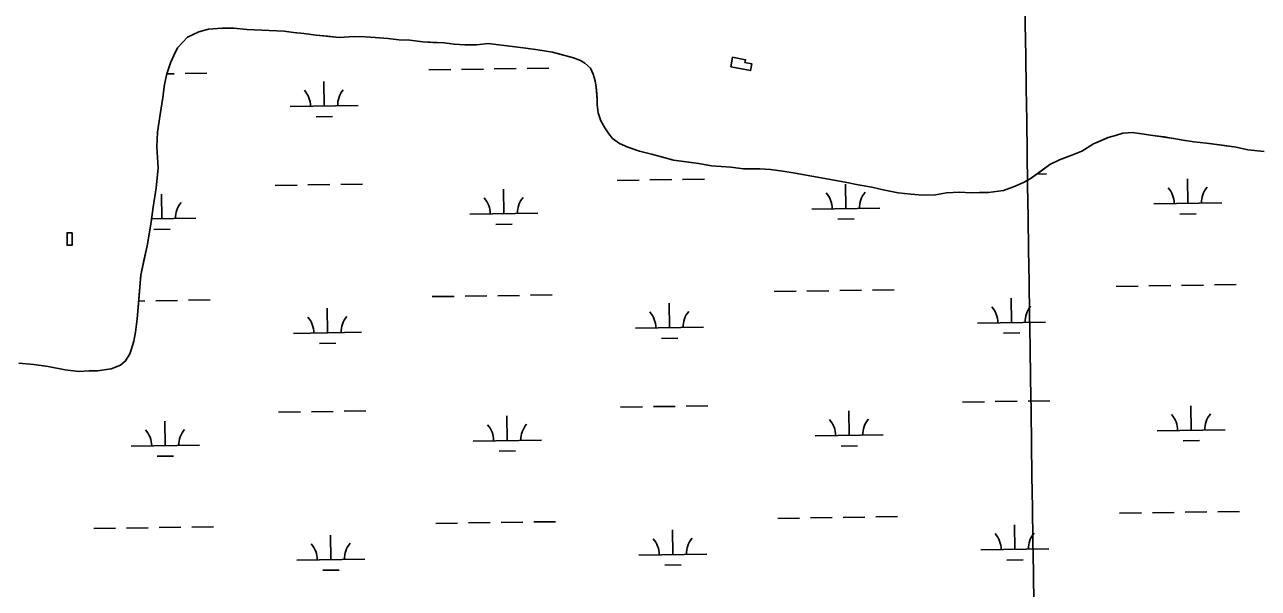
# Model space of a CAD drawing. Extents: x 3807117 to 3845308, y 337856 to 363736.
# Drawn here: x 3820306 to 3822117, y 356103 to 356929 of the extents above; entities that cross this region are included whole.
import ezdxf

# ---------------------------------------------------------------- set-up
doc = ezdxf.new("R2010")
doc.units = 0
for name, color, linetype in [('V-CHAN-DOCK', 7, 'Continuous'), ('V-GRID-MAJR', 7, 'Continuous'), ('V-TOPO-SHOR', 7, 'Continuous'), ('V-WETL-SWMP', 7, 'Continuous')]:
    doc.layers.add(name, color=color, linetype=linetype)

msp = doc.modelspace()

# ---------------------------------------------------------------- linework, layer by layer
at = {"layer": 'V-CHAN-DOCK'}
for points in [[(3821342.5750190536, 356867.6024057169), (3821371.6889159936, 356861.9216453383), (3821373.6096315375, 356871.76531249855), (3821363.3989123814, 356873.75764794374), (3821364.180220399, 356877.76185153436), (3821345.277042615, 356881.45027646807)], [(3820375.8046831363, 356624.14812406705), (3820375.8046831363, 356605.87822098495), (3820368.655590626, 356605.87822098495), (3820368.655590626, 356624.14812406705)]]:
    msp.add_lwpolyline(points, close=True, dxfattribs=at)
at = {"layer": 'V-GRID-MAJR'}
msp.add_spline([(3821974.84, 343440.355), (3821884.974, 349497.401), (3821795.061, 355557.53), (3821705.148, 361617.659), (3821705.102, 361620.743)], degree=3, dxfattribs=at)
at = {"layer": 'V-TOPO-SHOR'}
for points in [[(3820297.869, 356432.786), (3820319.625, 356430.726), (3820340.6, 356427.889), (3820365.84, 356423.08900000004), (3820385.65, 356420.65), (3820401.203, 356421.342), (3820413.253, 356421.668), (3820433.094, 356424.67), (3820446.728, 356430.038), (3820454.535, 356436.215), (3820460.81, 356446.287), (3820462.786, 356452.494), (3820466.352, 356464.913), (3820469.145, 356478.504), (3820471.582, 356497.927), (3820473.255, 356519.685), (3820476.596, 356562.036), (3820481.376, 356583.38800000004), (3820486.1580000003, 356605.13), (3820491.38, 356636.587), (3820495.0130000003, 356661.443), (3820499.441, 356689.79600000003), (3820502.321, 356718.933), (3820500.1580000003, 356750.04), (3820501.44, 356771.802), (3820505.077, 356797.435), (3820509.102, 356822.678), (3820511.535, 356841.32300000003), (3820515.119, 356857.24), (3820520.257, 356873.151), (3820525.3710000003, 356884.00800000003), (3820530.485, 356895.251), (3820545.339, 356910.72000000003), (3820562.098, 356918.791), (3820576.11, 356922.602), (3820595.943, 356924.05), (3820613.435, 356923.954), (3820632.471, 356922.297)], [(3820632.471, 356922.297), (3820687.032, 356919.663), (3820701.054, 356917.63800000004), (3820715.862, 356916.389), (3820734.171, 356913.95), (3820750.534, 356912.303), (3820767.6780000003, 356910.65), (3820789.903, 356911.699), (3820805.883, 356911.224), (3820820.693, 356910.363), (3820839.786, 356909.092), (3820855.369, 356907.058), (3820871.739, 356906.579), (3820890.437, 356904.14), (3820905.2460000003, 356903.279), (3820922.005, 356902.409), (3820936.419, 356900.771), (3820952.397, 356899.904), (3820969.1580000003, 356899.814), (3820986.3200000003, 356901.672), (3821026.058, 356896.777), (3821041.639, 356894.743), (3821059.168, 356892.31), (3821080.981, 356889.075), (3821096.9390000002, 356884.7), (3821111.7320000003, 356880.721), (3821122.236, 356876.766), (3821128.452, 356872.83400000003), (3821136.599, 356865.38300000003), (3821140.84, 356856.784), (3821143.515, 356847.025), (3821145.024, 356837.659), (3821145.753, 356828.3), (3821146.4820000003, 356818.941), (3821146.441, 356811.533), (3821147.938, 356799.831), (3821151.772, 356788.116), (3821157.566, 356777.95), (3821163.366, 356769.34), (3821169.174, 356762.293), (3821179.271, 356754.832), (3821191.327, 356749.7), (3821208.446, 356743.759), (3821226.3540000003, 356739.374), (3821240.758, 356735.39900000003), (3821258.663, 356730.623), (3821280.4790000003, 356727.776), (3821295.671, 356725.744), (3821314.363, 356722.136), (3821342.812, 356720.422), (3821361.119, 356717.985), (3821385.287, 356717.854), (3821400.877, 356716.989), (3821418.795, 356714.552), (3821437.1, 356711.335), (3821510.316, 356698.076), (3821529.397, 356694.463), (3821549.647, 356690.844), (3821566.392, 356687.246), (3821588.199, 356682.841), (3821606.897, 356680.791), (3821624.041, 356679.13800000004), (3821642.758, 356679.816), (3821659.146, 356682.84500000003), (3821678.252, 356683.523), (3821695.399, 356682.65), (3821707.485, 356682.974), (3821720.739, 356682.902), (3821742.585, 356685.903), (3821757.427, 356691.281), (3821771.886, 356697.828), (3821782.0500000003, 356703.233), (3821796.923, 356714.067), (3821810.622, 356724.129), (3821825.083, 356731.065), (3821843.052, 356737.985), (3821857.507, 356743.755), (3821874.718, 356754.576), (3821886.441, 356759.582), (3821896.597, 356763.815), (3821907.14, 356766.876), (3821918.072, 356769.936), (3821932.111, 356771.03), (3821945.747, 356769.396), (3821961.715, 356766.971), (3821978.466, 356764.542), (3821992.488, 356762.516), (3822006.507, 356759.711), (3822022.088, 356757.679), (3822040.789, 356755.629), (3822063.771, 356752.385), (3822084.028, 356749.54600000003), (3822101.549, 356745.553), (3822125.3140000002, 356743.087)]]:
    msp.add_lwpolyline(points, dxfattribs=at)
at = {"layer": 'V-WETL-SWMP'}
for p, q in [((3820576.111227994, 356922.6026530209), (3820562.097229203, 356918.7916564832)), ((3820595.9422268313, 356924.0506496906), (3820576.111227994, 356922.6026530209)), ((3820613.4342259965, 356923.95564729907), (3820595.9422268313, 356924.0506496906)), ((3820632.4712253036, 356922.29764531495), (3820613.4342259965, 356923.9556472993)), ((3820687.032223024, 356919.6636387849), (3820632.4712253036, 356922.2976453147)), ((3820545.3392311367, 356910.7196620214), (3820530.484234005, 356895.2516702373)), ((3820562.097229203, 356918.7916564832), (3820545.3392311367, 356910.7196620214)), ((3820701.055222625, 356917.63863764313), (3820687.032223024, 356919.66363878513)), ((3820715.862222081, 356916.38863608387), (3820701.055222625, 356917.63863764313)), ((3820734.1702215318, 356913.9506345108), (3820715.862222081, 356916.38863608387)), ((3820767.6782203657, 356910.65063117), (3820734.1702215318, 356913.950634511)), ((3820789.903219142, 356911.699627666), (3820767.6782203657, 356910.6506311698)), ((3820805.8842184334, 356911.22362563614), (3820789.903219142, 356911.69962766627)), ((3820820.6922178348, 356910.3636239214), (3820805.8842184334, 356911.22362563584)), ((3820839.787217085, 356909.0916217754), (3820820.6922178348, 356910.3636239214)), ((3820855.369216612, 356907.05762042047), (3820839.787217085, 356909.0916217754)), ((3820871.7392158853, 356906.5796183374), (3820855.369216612, 356907.0576204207)), ((3820890.437215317, 356904.1396167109), (3820871.7392158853, 356906.5796183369)), ((3820922.0042140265, 356902.40961301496), (3820890.437215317, 356904.1396167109)), ((3820530.484234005, 356895.2516702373), (3820525.3702358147, 356884.00767542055)), ((3820936.4192135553, 356900.77161166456), (3820922.0042140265, 356902.40961301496)), ((3820952.397212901, 356899.9056097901), (3820936.4192135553, 356900.77161166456)), ((3820969.159212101, 356899.8146074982), (3820952.397212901, 356899.9056097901)), ((3820986.321211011, 356901.6716043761), (3820969.159212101, 356899.8146074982)), ((3821026.0572097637, 356896.77860080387), (3820986.321211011, 356901.67160437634)), ((3821041.6392092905, 356894.7445994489), (3821026.0572097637, 356896.77860080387)), ((3821059.1682087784, 356892.31059798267), (3821041.6392092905, 356894.7445994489)), ((3821080.98120817, 356889.07459624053), (3821059.1682087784, 356892.31059798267)), ((3821111.732207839, 356880.72159529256), (3821080.98120817, 356889.07459624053)), ((3820520.2582375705, 356873.1516804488), (3820515.1192400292, 356857.2416874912)), ((3820525.3702358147, 356884.00767542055), (3820520.2582375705, 356873.1516804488)), ((3821122.236207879, 356876.7665954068), (3821111.732207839, 356880.7215952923)), ((3821128.4522081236, 356872.8345961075), (3821122.236207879, 356876.7665954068)), ((3821136.598208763, 356865.3835979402), (3821128.4522081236, 356872.8345961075)), ((3820515.1192400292, 356857.2416874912), (3820511.5352424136, 356841.32469432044)), ((3820515.1180349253, 356857.23633547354), (3820525.696470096, 356857.3948237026)), ((3820541.694674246, 356857.63451199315), (3820573.6910825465, 356858.11388857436)), ((3820899.562502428, 356862.9961592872), (3820931.5589107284, 356863.47553586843)), ((3820947.5571148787, 356863.7152241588), (3820979.553523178, 356864.1946007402)), ((3820995.5517273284, 356864.4342890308), (3821027.5481356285, 356864.913665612)), ((3821043.5463397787, 356865.15335390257), (3821075.5427480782, 356865.6327304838)), ((3821140.839209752, 356856.7846007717), (3821136.5982087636, 356865.3835979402)), ((3821143.5152109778, 356847.02460428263), (3821140.839209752, 356856.7846007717)), ((3820511.5352424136, 356841.32469432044), (3820509.101245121, 356822.67970207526)), ((3820745.7480025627, 356809.9439950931), (3820745.208698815, 356845.9399482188)), ((3821145.024212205, 356837.66060779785), (3821143.5152109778, 356847.02460428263)), ((3821146.482214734, 356818.9416150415), (3821145.0242122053, 356837.66060779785)), ((3820509.101245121, 356822.67970207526), (3820505.0782488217, 356797.43571267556)), ((3821146.442215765, 356811.53461799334), (3821146.482214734, 356818.9416150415)), ((3820505.0782488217, 356797.43571267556), (3820501.4412525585, 356771.8017233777)), ((3820695.753614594, 356809.1949691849), (3820795.7423905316, 356810.6930210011)), ((3821147.9382173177, 356799.83162244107), (3821146.442215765, 356811.53461799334)), ((3821151.773218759, 356788.11662656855), (3821147.9382173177, 356799.83162244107)), ((3820733.9805160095, 356794.3349635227), (3820757.9778222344, 356794.6944959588)), ((3821157.56521989, 356777.9496298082), (3821151.773218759, 356788.11662656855)), ((3821163.3662208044, 356769.3416324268), (3821157.56521989, 356777.9496298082)), ((3820501.4412525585, 356771.8017233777), (3820500.157255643, 356750.0407322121)), ((3821169.1752215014, 356762.2936344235), (3821163.3662208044, 356769.3416324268)), ((3821179.270222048, 356754.83263598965), (3821169.1752215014, 356762.2936344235)), ((3821896.598186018, 356763.8155327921), (3821874.718188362, 356754.5775395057)), ((3821907.1401850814, 356766.8765301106), (3821896.598186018, 356763.8155327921)), ((3821918.072184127, 356769.936527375), (3821907.1401850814, 356766.8765301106)), ((3821932.1111832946, 356771.0295249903), (3821918.072184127, 356769.936527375)), ((3821945.7461828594, 356769.3965237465), (3821932.1111832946, 356771.0295249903)), ((3821961.7161824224, 356766.9715224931), (3821945.7461828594, 356769.3965237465)), ((3821992.488181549, 356762.5165199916), (3821961.7161824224, 356766.97152249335)), ((3822006.5071812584, 356759.71151916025), (3821992.488181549, 356762.5165199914)), ((3822022.089180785, 356757.6785178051), (3822006.5071812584, 356759.71151916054)), ((3820500.157255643, 356750.0407322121), (3820502.321259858, 356718.9327442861)), ((3821191.327222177, 356749.69963635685), (3821179.270222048, 356754.8326359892)), ((3821208.447222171, 356743.75963634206), (3821191.327222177, 356749.69963635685)), ((3821226.3552219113, 356739.37463559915), (3821208.447222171, 356743.75963634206)), ((3821857.5071906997, 356743.755546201), (3821843.052192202, 356737.98655050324)), ((3821874.718188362, 356754.5775395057), (3821857.5071906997, 356743.755546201)), ((3822040.7891801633, 356755.6285160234), (3822022.089180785, 356757.6785178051)), ((3822084.0271789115, 356749.5465124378), (3822040.7891801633, 356755.62851602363)), ((3822101.5481786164, 356745.55351159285), (3822084.0271789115, 356749.5465124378)), ((3822125.314177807, 356743.0865092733), (3822101.5481786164, 356745.5535115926)), ((3821240.757221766, 356735.3986351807), (3821226.3552219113, 356739.37463559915)), ((3821258.6642215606, 356730.62363459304), (3821240.757221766, 356735.3986351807)), ((3821295.6712204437, 356725.7456313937), (3821258.6642215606, 356730.62363459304)), ((3821314.3632200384, 356722.135630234), (3821295.6712204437, 356725.74563139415)), ((3821810.622195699, 356724.1285605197), (3821782.051199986, 356703.23257279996)), ((3821825.0831940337, 356731.0665557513), (3821810.622195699, 356724.1285605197)), ((3821843.052192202, 356737.98655050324), (3821825.0831940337, 356731.0665557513)), ((3820502.321259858, 356718.9327442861), (3820499.4422640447, 356689.7957562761)), ((3821342.811218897, 356720.42262696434), (3821314.3632200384, 356722.135630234)), ((3821361.1192183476, 356717.9846253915), (3821342.811218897, 356720.42262696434)), ((3821385.2882171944, 356717.853622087), (3821361.1192183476, 356717.9846253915)), ((3821400.8762165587, 356716.9896202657), (3821385.2882171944, 356717.85362208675)), ((3821418.795216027, 356714.5536187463), (3821400.8762165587, 356716.98962026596)), ((3821437.099215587, 356711.3356174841), (3821418.795216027, 356714.55361874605)), ((3821510.3152138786, 356698.0756125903), (3821437.099215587, 356711.3356174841)), ((3821791.5329161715, 356710.16722173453), (3821805.7664536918, 356710.380471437)), ((3820499.4422640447, 356689.7957562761), (3820495.013268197, 356661.44376816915)), ((3820674.077489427, 356693.4252812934), (3820706.0738977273, 356693.9046578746)), ((3820722.0721018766, 356694.1443461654), (3820754.0685101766, 356694.6237227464)), ((3820770.066714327, 356694.86341103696), (3820802.0631226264, 356695.34278761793)), ((3821009.579458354, 356652.0166372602), (3821009.040154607, 356688.01259038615)), ((3821175.9291549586, 356700.9441232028), (3821207.925563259, 356701.423499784)), ((3821223.9237674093, 356701.66318807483), (3821255.920175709, 356702.1425646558)), ((3821271.918379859, 356702.3822529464), (3821303.914788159, 356702.86162952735)), ((3821529.397213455, 356694.4636113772), (3821510.3152138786, 356698.0756125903)), ((3821511.4311238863, 356659.53547916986), (3821510.891820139, 356695.5314322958)), ((3821549.6482129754, 356690.84561000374), (3821529.397213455, 356694.4636113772)), ((3821566.3912126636, 356687.24660911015), (3821549.6482129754, 356690.84561000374)), ((3821588.198212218, 356682.8406078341), (3821566.3912126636, 356687.24660911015)), ((3821757.42820284, 356691.2805809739), (3821742.5852043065, 356685.90358517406)), ((3821771.887201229, 356697.8295763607), (3821757.42820284, 356691.2805809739)), ((3821782.051199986, 356703.23257279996), (3821771.887201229, 356697.8295763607)), ((3822013.282789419, 356667.0543210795), (3822012.7434856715, 356703.05027420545)), ((3820507.727792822, 356644.4977953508), (3820507.188489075, 356680.4937484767)), ((3821606.8982115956, 356680.7906060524), (3821588.198212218, 356682.8406078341)), ((3821624.042210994, 356679.1386043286), (3821606.8982115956, 356680.7906060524)), ((3821642.7572099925, 356679.81660145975), (3821624.042210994, 356679.1386043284)), ((3821659.1462087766, 356682.8465979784), (3821642.7572099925, 356679.81660145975)), ((3821678.251207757, 356683.5225950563), (3821659.1462087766, 356682.8465979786)), ((3821695.3992070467, 356682.6505930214), (3821678.251207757, 356683.5225950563)), ((3821707.4852064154, 356682.974591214), (3821695.3992070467, 356682.6505930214)), ((3821720.739205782, 356682.9035894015), (3821707.4852064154, 356682.974591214)), ((3821742.5852043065, 356685.90358517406), (3821720.739205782, 356682.9035894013)), ((3820495.013268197, 356661.44376816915), (3820491.380271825, 356636.5867785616)), ((3820959.585070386, 356651.2676113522), (3821059.573846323, 356652.765663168)), ((3821461.4367359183, 356658.78645326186), (3821561.425511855, 356660.2845050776)), ((3821963.28840145, 356666.3052951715), (3822063.2771773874, 356667.80334698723)), ((3822001.5153028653, 356651.4452895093), (3822025.5126090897, 356651.80482194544)), ((3820491.3802718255, 356636.5867785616), (3820486.1572764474, 356605.12979180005)), ((3820492.50317591, 356644.26969709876), (3820557.7221807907, 356645.24682125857)), ((3820997.811971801, 356636.40760569), (3821021.8092780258, 356636.76713812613)), ((3821499.663637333, 356643.92644759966), (3821523.660943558, 356644.2859800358)), ((3820495.960306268, 356628.8887637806), (3820519.957612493, 356629.2482962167)), ((3820486.1572764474, 356605.12979180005), (3820476.595282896, 356562.0358102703)), ((3820476.595282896, 356562.0358102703), (3820471.583292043, 356497.92683646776)), ((3821908.24952444, 356545.39624015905), (3821940.24593274, 356545.87561674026)), ((3821956.2441368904, 356546.1153050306), (3821988.2405451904, 356546.59468161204)), ((3822004.23874934, 356546.8343699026), (3822036.2351576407, 356547.3137464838)), ((3822052.233361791, 356547.5534347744), (3822084.22977009, 356548.0328113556)), ((3820473.614029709, 356523.90224457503), (3820482.6855485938, 356524.0381558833)), ((3820498.6837527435, 356524.2778441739), (3820530.680161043, 356524.7572207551)), ((3820546.6783651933, 356524.99690904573), (3820578.6747734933, 356525.4762856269)), ((3820904.5461933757, 356530.35855633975), (3820936.5426016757, 356530.83793292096)), ((3820952.540805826, 356531.0776212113), (3820984.5372141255, 356531.55699779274)), ((3821000.5354182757, 356531.7966860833), (3821032.5318265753, 356532.2760626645)), ((3821048.5300307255, 356532.5157509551), (3821080.526439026, 356532.9951275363)), ((3821406.397858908, 356537.8773982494), (3821438.3942672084, 356538.3567748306)), ((3821454.392471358, 356538.59646312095), (3821486.3888796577, 356539.0758397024)), ((3821502.387083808, 356539.31552799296), (3821534.383492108, 356539.79490457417)), ((3821550.381696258, 356540.03459286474), (3821582.378104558, 356540.51396944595)), ((3821754.435024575, 356492.3440759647), (3821753.895720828, 356528.3400290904)), ((3820750.73169351, 356477.30639214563), (3820750.192389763, 356513.30234527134)), ((3821252.583359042, 356484.82523405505), (3821252.044055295, 356520.82118718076)), ((3820471.583292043, 356497.92683646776), (3820469.146294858, 356478.50484453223)), ((3821704.4406366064, 356491.59505005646), (3821804.429412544, 356493.0931018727)), ((3820469.146294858, 356478.50484453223), (3820466.352296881, 356464.9148503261)), ((3820700.737305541, 356476.5573662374), (3820800.7260814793, 356478.05541805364)), ((3821202.5889710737, 356484.0762081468), (3821302.577747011, 356485.57425996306)), ((3821240.815872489, 356469.2162024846), (3821264.813178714, 356469.57573492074)), ((3821742.667538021, 356476.73504439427), (3821766.664844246, 356477.0945768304)), ((3820462.786298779, 356452.4958557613), (3820460.809299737, 356446.286858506)), ((3820466.352296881, 356464.9148503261), (3820462.786298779, 356452.4958557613)), ((3820738.9642069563, 356461.6973605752), (3820762.961513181, 356462.0568930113)), ((3820319.6253087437, 356430.7258843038), (3820297.8693095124, 356432.7868865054)), ((3820454.53530144, 356436.2148633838), (3820446.728302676, 356430.037866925)), ((3820460.809299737, 356446.286858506), (3820454.53530144, 356436.2148633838)), ((3820340.6003081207, 356427.8908825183), (3820319.6253087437, 356430.72588430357)), ((3820365.8403075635, 356423.0898809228), (3820340.6003081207, 356427.8908825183)), ((3820385.6503069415, 356420.6508791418), (3820365.8403075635, 356423.08988092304)), ((3820401.2023060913, 356421.34387670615), (3820385.6503069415, 356420.6508791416)), ((3820413.254305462, 356421.6678749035), (3820401.2023060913, 356421.34387670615)), ((3820433.094304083, 356424.66987095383), (3820413.254305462, 356421.6678749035)), ((3820446.728302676, 356430.037866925), (3820433.094304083, 356424.66987095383)), ((3820679.061180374, 356360.7876783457), (3820711.057588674, 356361.2670549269)), ((3820727.055792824, 356361.5067432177), (3820759.0522011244, 356361.9861197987)), ((3820775.050405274, 356362.22580808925), (3820807.0468135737, 356362.7051846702)), ((3821180.9128459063, 356368.3065202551), (3821212.909254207, 356368.7858968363)), ((3821228.9074583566, 356369.0255851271), (3821260.9038666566, 356369.5049617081)), ((3821276.9020708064, 356369.74464999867), (3821308.898479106, 356370.22402657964)), ((3821516.4148148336, 356326.89787622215), (3821515.8755110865, 356362.8938293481)), ((3821682.7645114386, 356375.82536216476), (3821714.760919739, 356376.3047387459)), ((3821730.7591238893, 356376.5444270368), (3821762.7555321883, 356377.02380361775)), ((3821778.7537363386, 356377.2634919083), (3821810.7501446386, 356377.7428684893)), ((3822018.266480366, 356334.4167181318), (3822017.7271766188, 356370.41267125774)), ((3820512.711483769, 356311.8601924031), (3820512.1721800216, 356347.856145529)), ((3821014.563149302, 356319.3790343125), (3821014.0238455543, 356355.37498743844)), ((3821466.4204268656, 356326.14885031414), (3821566.409202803, 356327.64690212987)), ((3821968.272092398, 356333.6676922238), (3822068.2608683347, 356335.1657440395)), ((3820462.7170958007, 356311.1111664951), (3820562.7058717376, 356312.60921831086)), ((3820964.568761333, 356318.6300084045), (3821064.5575372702, 356320.1280602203)), ((3821504.6473282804, 356311.28884465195), (3821528.6446345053, 356311.6483770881)), ((3822006.4989938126, 356318.8076865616), (3822030.4963000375, 356319.1672189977)), ((3820500.9439972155, 356296.2511608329), (3820524.9413034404, 356296.610693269)), ((3821002.795662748, 356303.7700027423), (3821026.7929689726, 356304.1295351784)), ((3820909.529884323, 356197.72095339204), (3820941.5262926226, 356198.20032997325)), ((3820957.524496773, 356198.4400182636), (3820989.5209050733, 356198.919394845)), ((3821005.519109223, 356199.1590831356), (3821037.515517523, 356199.6384597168)), ((3821053.5137216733, 356199.8781480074), (3821085.510129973, 356200.3575245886)), ((3821411.381549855, 356205.2397953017), (3821443.3779581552, 356205.7191718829)), ((3821459.3761623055, 356205.95886017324), (3821491.3725706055, 356206.4382367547)), ((3821507.3707747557, 356206.67792504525), (3821539.367183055, 356207.15730162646)), ((3821555.365387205, 356207.39698991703), (3821587.3617955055, 356207.87636649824)), ((3821913.2332153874, 356212.75863721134), (3821945.229623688, 356213.23801379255)), ((3821961.227827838, 356213.4777020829), (3821993.2242361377, 356213.95707866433)), ((3822009.2224402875, 356214.1967669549), (3822041.2188485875, 356214.6761435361)), ((3822057.2170527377, 356214.9158318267), (3822089.2134610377, 356215.3952084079)), ((3820407.678218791, 356190.2021114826), (3820439.6746270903, 356190.6814880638)), ((3820455.6728312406, 356190.92117635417), (3820487.6692395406, 356191.4005529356)), ((3820503.6674436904, 356191.6402412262), (3820535.663851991, 356192.1196178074)), ((3820551.662056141, 356192.359306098), (3820583.6584644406, 356192.83868267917)), ((3820755.7153844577, 356144.6687891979), (3820755.1760807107, 356180.6647423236)), ((3821257.56704999, 356152.18763110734), (3821257.0277462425, 356188.18358423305)), ((3821759.4187155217, 356159.706473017), (3821758.8794117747, 356195.7024261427)), ((3820705.720996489, 356143.9197632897), (3820805.7097724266, 356145.41781510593)), ((3821207.5726620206, 356151.4386051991), (3821307.561437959, 356152.93665701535)), ((3821709.4243275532, 356158.95744710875), (3821809.413103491, 356160.455498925)), ((3821747.6512289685, 356144.09744144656), (3821771.6485351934, 356144.4569738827)), ((3820743.9478979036, 356129.0597576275), (3820767.9452041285, 356129.4192900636)), ((3821245.7995634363, 356136.5785995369), (3821269.7968696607, 356136.93813197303))]:
    msp.add_line(p, q, dxfattribs=at)
for centre, radius, start, end in [((3820690.5041540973, 356809.5911770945), 35.24628790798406, 0.08653266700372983, 41.630191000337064), ((3820800.977625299, 356811.2463127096), 35.24628790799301, 140.0865294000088, 181.63018773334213), ((3821958.0389409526, 356666.70150308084), 35.24628790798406, 0.08653266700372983, 41.630191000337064), ((3822068.512412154, 356668.356638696), 35.24628790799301, 140.0865294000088, 181.63018773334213), ((3820562.9574155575, 356645.80011296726), 35.24628790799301, 140.0865294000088, 181.63018773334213), ((3820954.335609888, 356651.66381926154), 35.24628790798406, 0.08653266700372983, 41.630191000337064), ((3821064.80908109, 356653.3189548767), 35.24628790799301, 140.0865294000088, 181.63018773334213), ((3821456.1872754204, 356659.1826611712), 35.24628790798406, 0.08653266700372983, 41.630191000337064), ((3821566.6607466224, 356660.83779678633), 35.24628790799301, 140.0865294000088, 181.63018773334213), ((3821197.339510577, 356484.4724160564), 35.24628790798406, 0.08653266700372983, 41.630191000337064), ((3821307.8129817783, 356486.1275516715), 35.24628790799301, 140.0865294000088, 181.63018773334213), ((3821699.1911761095, 356491.99125796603), 35.24628790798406, 0.08653266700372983, 41.630191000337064), ((3821809.6646473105, 356493.6463935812), 35.24628790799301, 140.0865294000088, 181.63018773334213), ((3820695.487845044, 356476.953574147), 35.24628790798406, 0.08653266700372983, 41.630191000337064), ((3820805.961316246, 356478.6087097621), 35.24628790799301, 140.0865294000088, 181.63018773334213), ((3820959.3193008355, 356319.0262163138), 35.24628790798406, 0.08653266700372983, 41.630191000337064), ((3821069.792772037, 356320.681351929), 35.24628790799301, 140.0865294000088, 181.63018773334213), ((3821461.1709663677, 356326.5450582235), 35.24628790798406, 0.08653266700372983, 41.630191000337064), ((3821571.6444375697, 356328.2001938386), 35.24628790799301, 140.0865294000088, 181.63018773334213), ((3821963.0226319, 356334.06390013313), 35.24628790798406, 0.08653266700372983, 41.630191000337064), ((3822073.496103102, 356335.7190357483), 35.24628790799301, 140.0865294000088, 181.63018773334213), ((3820457.4676353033, 356311.50737440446), 35.24628790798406, 0.08653266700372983, 41.630191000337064), ((3820567.9411065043, 356313.16251001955), 35.24628790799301, 140.0865294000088, 181.63018773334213), ((3821704.1748670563, 356159.3536550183), 35.24628790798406, 0.08653266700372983, 41.630191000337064), ((3821814.648338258, 356161.00879063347), 35.24628790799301, 140.0865294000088, 181.63018773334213), ((3820700.471535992, 356144.3159711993), 35.24628790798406, 0.08653266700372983, 41.630191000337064), ((3820810.9450071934, 356145.9711068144), 35.24628790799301, 140.0865294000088, 181.63018773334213), ((3821202.3232015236, 356151.83481310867), 35.24628790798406, 0.08653266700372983, 41.630191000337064), ((3821312.7966727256, 356153.4899487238), 35.24628790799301, 140.0865294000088, 181.63018773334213)]:
    msp.add_arc(centre, radius, start, end, dxfattribs=at)

doc.saveas('drawing.dxf')
